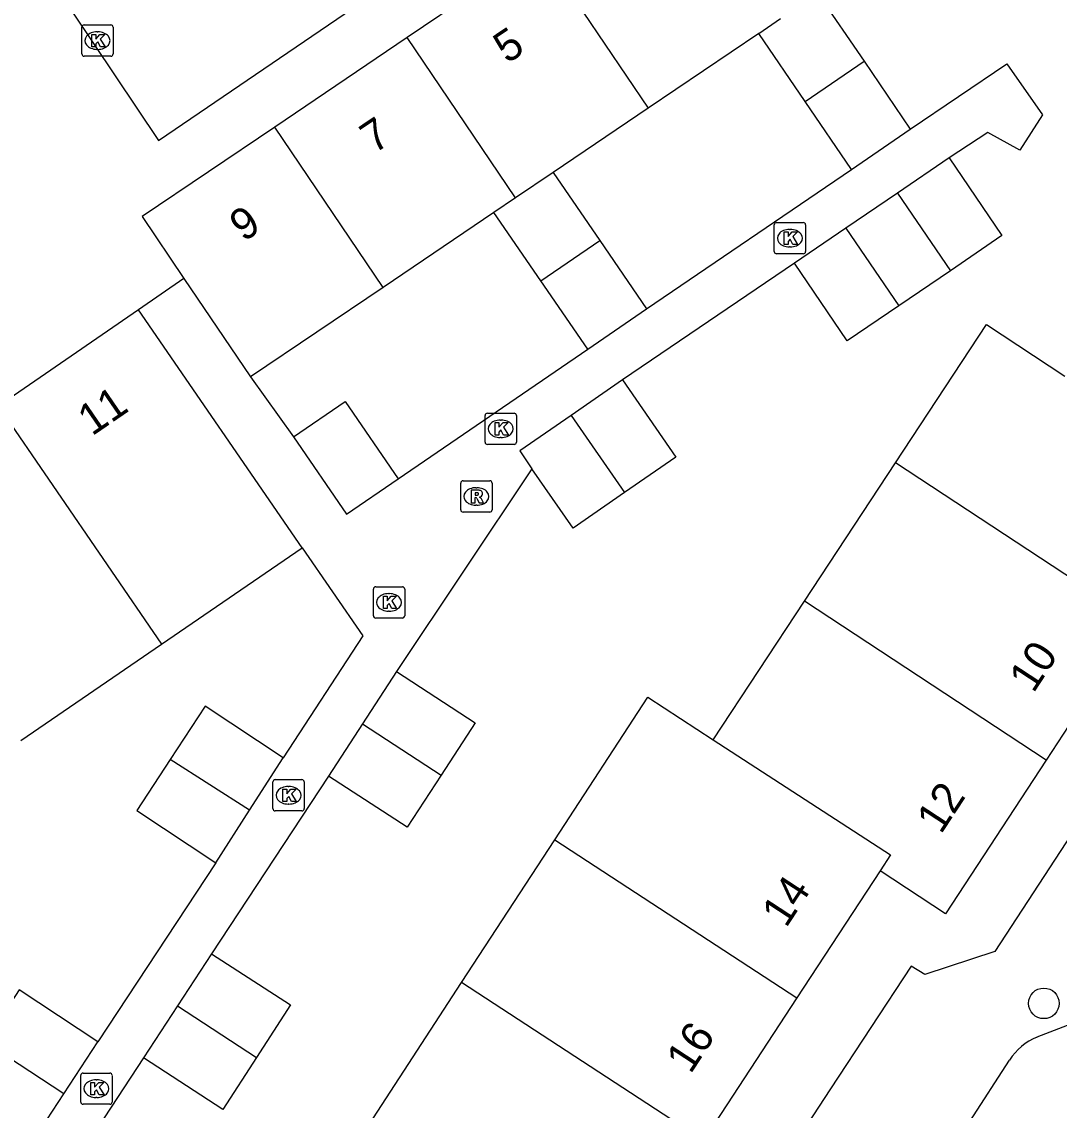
# Model space of a CAD drawing. Extents: x 159280 to 160375, y 384531 to 385872.
# Drawn here: x 159830.42 to 159863.56, y 385098.53 to 385133.31 of the extents above; entities that cross this region are included whole.
import ezdxf

# ---------------------------------------------------------------- set-up
doc = ezdxf.new("R2010")
doc.units = 0
for name, color, linetype in [('IMGEO_Boom', 7, 'Continuous'), ('IMGEO_Kolk', 7, 'Continuous'), ('IMGEO_Pand', 7, 'Continuous'), ('IMGEO_Pand_nummerreeks', 7, 'Continuous'), ('IMGEO_Rijbaan_lokaal_open', 7, 'Continuous'), ('IMGEO_Rioolput', 7, 'Continuous'), ('IMGEO_Voetpad_open', 7, 'Continuous')]:
    doc.layers.add(name, color=color, linetype=linetype)

msp = doc.modelspace()

# ---------------------------------------------------------------- linework, layer by layer
at = {"layer": 'IMGEO_Boom'}
msp.add_circle((159863.073, 385101.945), 0.489, dxfattribs=at)
at = {"layer": 'IMGEO_Kolk'}
for p, q in [((159832.34, 385132.278), (159832.34, 385133.13)), ((159832.415, 385133.204), (159833.267, 385133.204)), ((159833.341, 385133.13), (159833.341, 385132.278)), ((159832.828, 385132.984), (159832.853, 385132.984)), ((159832.851, 385132.424), (159832.826, 385132.424)), ((159833.267, 385132.204), (159832.415, 385132.204)), ((159854.535, 385126.891), (159855.387, 385126.891)), ((159854.46, 385125.965), (159854.46, 385126.817)), ((159854.948, 385126.671), (159854.973, 385126.671)), ((159855.461, 385126.817), (159855.461, 385125.965)), ((159855.387, 385125.891), (159854.535, 385125.891)), ((159854.971, 385126.111), (159854.946, 385126.111)), ((159845.222, 385119.875), (159845.222, 385120.727)), ((159845.297, 385120.801), (159846.149, 385120.801)), ((159846.223, 385120.727), (159846.223, 385119.875)), ((159845.71, 385120.581), (159845.735, 385120.581)), ((159845.733, 385120.021), (159845.708, 385120.021)), ((159846.149, 385119.801), (159845.297, 385119.801)), ((159841.653, 385114.329), (159841.653, 385115.181)), ((159841.728, 385115.255), (159842.58, 385115.255)), ((159842.141, 385115.035), (159842.166, 385115.035)), ((159842.654, 385115.181), (159842.654, 385114.329)), ((159842.164, 385114.475), (159842.139, 385114.475)), ((159842.58, 385114.255), (159841.728, 385114.255)), ((159838.445, 385108.166), (159838.445, 385109.018)), ((159838.52, 385109.092), (159839.372, 385109.092)), ((159838.933, 385108.872), (159838.958, 385108.872)), ((159839.446, 385109.018), (159839.446, 385108.166)), ((159839.372, 385108.092), (159838.52, 385108.092)), ((159838.956, 385108.312), (159838.931, 385108.312)), ((159832.381, 385099.719), (159833.233, 385099.719)), ((159832.306, 385098.793), (159832.306, 385099.645)), ((159832.794, 385099.499), (159832.819, 385099.499)), ((159833.307, 385099.645), (159833.307, 385098.793)), ((159833.233, 385098.719), (159832.381, 385098.719)), ((159832.817, 385098.939), (159832.792, 385098.939))]:
    msp.add_line(p, q, dxfattribs=at)
for points in [[(159832.34, 385132.278), (159832.34, 385133.13)], [(159832.415, 385133.204), (159833.267, 385133.204)], [(159833.341, 385133.13), (159833.341, 385132.278)], [(159832.661, 385132.904), (159832.784, 385132.904), (159832.784, 385132.753), (159832.914, 385132.904), (159833.078, 385132.904), (159832.932, 385132.753), (159833.085, 385132.504), (159832.933, 385132.504), (159832.848, 385132.668), (159832.784, 385132.601), (159832.784, 385132.504), (159832.661, 385132.504), (159832.661, 385132.904)], [(159833.267, 385132.204), (159832.415, 385132.204)], [(159854.535, 385126.891), (159855.387, 385126.891)], [(159854.46, 385125.965), (159854.46, 385126.817)], [(159854.781, 385126.591), (159854.904, 385126.591), (159854.904, 385126.44), (159855.034, 385126.591), (159855.198, 385126.591), (159855.052, 385126.44), (159855.205, 385126.191), (159855.053, 385126.191), (159854.968, 385126.355), (159854.904, 385126.288), (159854.904, 385126.191), (159854.781, 385126.191), (159854.781, 385126.591)], [(159855.461, 385126.817), (159855.461, 385125.965)], [(159855.387, 385125.891), (159854.535, 385125.891)], [(159845.222, 385119.875), (159845.222, 385120.727)], [(159845.297, 385120.801), (159846.149, 385120.801)], [(159846.223, 385120.727), (159846.223, 385119.875)], [(159845.543, 385120.501), (159845.666, 385120.501), (159845.666, 385120.35), (159845.796, 385120.501), (159845.96, 385120.501), (159845.814, 385120.35), (159845.967, 385120.101), (159845.815, 385120.101), (159845.73, 385120.265), (159845.666, 385120.198), (159845.666, 385120.101), (159845.543, 385120.101), (159845.543, 385120.501)], [(159846.149, 385119.801), (159845.297, 385119.801)], [(159841.653, 385114.329), (159841.653, 385115.181)], [(159841.728, 385115.255), (159842.58, 385115.255)], [(159842.654, 385115.181), (159842.654, 385114.329)], [(159841.974, 385114.955), (159842.097, 385114.955), (159842.097, 385114.804), (159842.227, 385114.955), (159842.391, 385114.955), (159842.245, 385114.804), (159842.398, 385114.555), (159842.246, 385114.555), (159842.161, 385114.719), (159842.097, 385114.652), (159842.097, 385114.555), (159841.974, 385114.555), (159841.974, 385114.955)], [(159842.58, 385114.255), (159841.728, 385114.255)], [(159838.445, 385108.166), (159838.445, 385109.018)], [(159838.52, 385109.092), (159839.372, 385109.092)], [(159838.766, 385108.792), (159838.889, 385108.792), (159838.889, 385108.641), (159839.019, 385108.792), (159839.183, 385108.792), (159839.037, 385108.641), (159839.19, 385108.392), (159839.038, 385108.392), (159838.953, 385108.556), (159838.889, 385108.489), (159838.889, 385108.392), (159838.766, 385108.392), (159838.766, 385108.792)], [(159839.446, 385109.018), (159839.446, 385108.166)], [(159839.372, 385108.092), (159838.52, 385108.092)], [(159832.381, 385099.719), (159833.233, 385099.719)], [(159832.306, 385098.793), (159832.306, 385099.645)], [(159832.627, 385099.419), (159832.75, 385099.419), (159832.75, 385099.268), (159832.88, 385099.419), (159833.044, 385099.419), (159832.898, 385099.268), (159833.051, 385099.019), (159832.899, 385099.019), (159832.814, 385099.183), (159832.75, 385099.116), (159832.75, 385099.019), (159832.627, 385099.019), (159832.627, 385099.419)], [(159833.307, 385099.645), (159833.307, 385098.793)], [(159833.233, 385098.719), (159832.381, 385098.719)]]:
    msp.add_lwpolyline(points, dxfattribs=at)
for centre, start, end in [((159832.417, 385133.128), 91.552, 178.448), ((159832.417, 385133.128), 91.552, 178.448), ((159833.265, 385133.128), 1.552, 88.448), ((159833.265, 385133.128), 1.552, 88.448), ((159832.417, 385132.28), 181.552, 268.448), ((159832.417, 385132.28), 181.552, 268.448), ((159833.265, 385132.28), 271.552, 358.448), ((159833.265, 385132.28), 271.552, 358.448), ((159854.537, 385126.815), 91.552, 178.448), ((159854.537, 385126.815), 91.552, 178.448), ((159855.385, 385126.815), 1.552, 88.448), ((159855.385, 385126.815), 1.552, 88.448), ((159854.537, 385125.967), 181.552, 268.448), ((159854.537, 385125.967), 181.552, 268.448), ((159855.385, 385125.967), 271.552, 358.448), ((159855.385, 385125.967), 271.552, 358.448), ((159845.299, 385120.725), 91.552, 178.448), ((159845.299, 385120.725), 91.552, 178.448), ((159846.147, 385120.725), 1.552, 88.448), ((159846.147, 385120.725), 1.552, 88.448), ((159845.299, 385119.877), 181.552, 268.448), ((159845.299, 385119.877), 181.552, 268.448), ((159846.147, 385119.877), 271.552, 358.448), ((159846.147, 385119.877), 271.552, 358.448), ((159841.73, 385115.179), 91.552, 178.448), ((159841.73, 385115.179), 91.552, 178.448), ((159842.578, 385115.179), 1.552, 88.448), ((159842.578, 385115.179), 1.552, 88.448), ((159841.73, 385114.331), 181.552, 268.448), ((159841.73, 385114.331), 181.552, 268.448), ((159842.578, 385114.331), 271.552, 358.448), ((159842.578, 385114.331), 271.552, 358.448), ((159838.522, 385109.016), 91.552, 178.448), ((159838.522, 385109.016), 91.552, 178.448), ((159839.37, 385109.016), 1.552, 88.448), ((159839.37, 385109.016), 1.552, 88.448), ((159838.522, 385108.168), 181.552, 268.448), ((159838.522, 385108.168), 181.552, 268.448), ((159839.37, 385108.168), 271.552, 358.448), ((159839.37, 385108.168), 271.552, 358.448), ((159832.383, 385099.643), 91.552, 178.448), ((159832.383, 385099.643), 91.552, 178.448), ((159833.231, 385099.643), 1.552, 88.448), ((159833.231, 385099.643), 1.552, 88.448), ((159832.383, 385098.795), 181.552, 268.448), ((159832.383, 385098.795), 181.552, 268.448), ((159833.231, 385098.795), 271.552, 358.448), ((159833.231, 385098.795), 271.552, 358.448)]:
    msp.add_arc(centre, 0.0765, start, end, dxfattribs=at)
for centre, major_axis, ratio, start_param, end_param in [((159832.827, 385132.704), (-0.387, 0.002), 0.722429, 4.712389, 7.853982), ((159832.852, 385132.704), (-0.39, 0.002), 0.717154, 1.570796, 4.712389), ((159854.947, 385126.391), (-0.387, 0.002), 0.722429, 4.712389, 7.853982), ((159854.972, 385126.391), (-0.39, 0.002), 0.717154, 1.570796, 4.712389), ((159845.709, 385120.301), (-0.387, 0.002), 0.722429, 4.712389, 7.853982), ((159845.734, 385120.301), (-0.39, 0.002), 0.717154, 1.570796, 4.712389), ((159842.14, 385114.755), (-0.387, 0.002), 0.722429, 4.712389, 7.853982), ((159842.165, 385114.755), (-0.39, 0.002), 0.717154, 1.570796, 4.712389), ((159838.932, 385108.592), (-0.387, 0.002), 0.722429, 4.712389, 7.853982), ((159838.957, 385108.592), (-0.39, 0.002), 0.717154, 1.570796, 4.712389), ((159832.793, 385099.219), (-0.387, 0.002), 0.722429, 4.712389, 7.853982), ((159832.818, 385099.219), (-0.39, 0.002), 0.717154, 1.570796, 4.712389)]:
    msp.add_ellipse(centre, major_axis=major_axis, ratio=ratio, start_param=start_param, end_param=end_param, dxfattribs=at)
at = {"layer": 'IMGEO_Pand'}
for points in [[(159846.97, 385135.666), (159842.736, 385132.804)], [(159846.97, 385135.666), (159850.431, 385130.545)], [(159855.855, 385134.211), (159857.328, 385132.044)], [(159853.967, 385132.935), (159854.665, 385133.407)], [(159842.736, 385132.804), (159838.502, 385129.942)], [(159846.197, 385127.683), (159842.736, 385132.804)], [(159853.967, 385132.935), (159850.431, 385130.545)], [(159855.446, 385130.763), (159853.967, 385132.935)], [(159855.446, 385130.763), (159857.328, 385132.044)], [(159857.328, 385132.044), (159858.806, 385129.87)], [(159856.924, 385128.59), (159855.446, 385130.763)], [(159850.431, 385130.545), (159847.398, 385128.495)], [(159838.502, 385129.942), (159834.267, 385127.08), (159835.603, 385125.102)], [(159841.962, 385124.821), (159838.502, 385129.942)], [(159856.924, 385128.59), (159858.806, 385129.87)], [(159860.047, 385128.955), (159858.399, 385127.834)], [(159860.047, 385128.955), (159861.734, 385126.474), (159860.086, 385125.353)], [(159847.398, 385128.495), (159846.197, 385127.683)], [(159847.398, 385128.495), (159848.885, 385126.321)], [(159846.197, 385127.683), (159845.507, 385127.217)], [(159858.399, 385127.834), (159856.751, 385126.713)], [(159858.399, 385127.834), (159860.086, 385125.353)], [(159845.507, 385127.217), (159841.962, 385124.821)], [(159847.007, 385125.032), (159845.507, 385127.217)], [(159856.751, 385126.713), (159855.103, 385125.592)], [(159856.751, 385126.713), (159858.438, 385124.232)], [(159847.007, 385125.032), (159848.885, 385126.321)], [(159848.885, 385126.321), (159850.383, 385124.132)], [(159858.438, 385124.232), (159856.79, 385123.111), (159855.103, 385125.592)], [(159860.086, 385125.353), (159858.438, 385124.232)], [(159835.603, 385125.102), (159837.727, 385121.96)], [(159841.962, 385124.821), (159837.727, 385121.96)], [(159848.506, 385122.847), (159847.007, 385125.032)], [(159834.152, 385124.106), (159829.665, 385121.026)], [(159839.376, 385116.497), (159834.152, 385124.106)], [(159848.506, 385122.847), (159850.383, 385124.132)], [(159858.332, 385119.214), (159861.241, 385123.637), (159863.747, 385121.988)], [(159849.608, 385121.862), (159847.968, 385120.73)], [(159849.608, 385121.862), (159851.312, 385119.393), (159849.672, 385118.261)], [(159829.665, 385121.026), (159834.886, 385113.421)], [(159839.104, 385120.046), (159840.755, 385121.176), (159842.449, 385118.701)], [(159847.968, 385120.73), (159846.328, 385119.598), (159846.715, 385119.025)], [(159847.968, 385120.73), (159849.672, 385118.261)], [(159839.104, 385120.046), (159840.799, 385117.571), (159842.449, 385118.701)], [(159855.423, 385114.792), (159858.332, 385119.214)], [(159866.045, 385114.141), (159858.332, 385119.214)], [(159849.672, 385118.261), (159848.032, 385117.129), (159846.715, 385119.025)], [(159834.886, 385113.421), (159839.376, 385116.497)], [(159852.514, 385110.369), (159855.423, 385114.792)], [(159863.144, 385109.713), (159855.423, 385114.792)], [(159866.045, 385114.141), (159863.144, 385109.713)], [(159830.396, 385110.345), (159834.886, 385113.421)], [(159842.388, 385112.544), (159841.303, 385110.876)], [(159842.388, 385112.544), (159844.902, 385110.908), (159843.816, 385109.24)], [(159847.448, 385107.166), (159850.424, 385111.727), (159852.514, 385110.369)], [(159838.775, 385109.793), (159836.276, 385111.438), (159835.165, 385109.74)], [(159841.303, 385110.876), (159840.217, 385109.208)], [(159841.303, 385110.876), (159843.816, 385109.24)], [(159852.514, 385110.369), (159858.175, 385106.691), (159857.84, 385106.179)], [(159835.165, 385109.74), (159834.093, 385108.101), (159836.623, 385106.437)], [(159837.699, 385108.115), (159835.165, 385109.74)], [(159837.699, 385108.115), (159838.775, 385109.793)], [(159863.144, 385109.713), (159859.931, 385104.809), (159857.84, 385106.179)], [(159843.816, 385109.24), (159842.731, 385107.572), (159840.217, 385109.208)], [(159836.623, 385106.437), (159837.699, 385108.115)], [(159844.472, 385102.606), (159847.448, 385107.166)], [(159847.448, 385107.166), (159855.184, 385102.118)], [(159857.84, 385106.179), (159855.184, 385102.118)], [(159836.485, 385103.528), (159835.399, 385101.865)], [(159836.485, 385103.528), (159839.012, 385101.894), (159837.922, 385100.219)], [(159841.496, 385098.045), (159844.472, 385102.606)], [(159852.204, 385097.56), (159844.472, 385102.606)], [(159832.857, 385100.718), (159830.341, 385102.374), (159829.247, 385100.702)], [(159835.399, 385101.865), (159834.314, 385100.203)], [(159835.399, 385101.865), (159837.922, 385100.219)], [(159855.184, 385102.118), (159852.204, 385097.56)], [(159831.768, 385099.053), (159829.247, 385100.702)], [(159831.768, 385099.053), (159832.857, 385100.718)], [(159837.922, 385100.219), (159836.841, 385098.558), (159834.314, 385100.203)], [(159830.679, 385097.388), (159831.768, 385099.053)]]:
    msp.add_lwpolyline(points, dxfattribs=at)
at = {"layer": 'IMGEO_Rijbaan_lokaal_open'}
for points in [[(159852.886, 385141.83), (159848.625, 385148.008), (159835.295, 385138.918), (159830.634, 385135.718), (159834.787, 385129.515), (159852.886, 385141.83)], [(159835.603, 385125.102), (159834.152, 385124.106)], [(159862.859, 385100.87), (159870.815, 385103.936)], [(159860.711, 385098.168), (159861.979, 385100.134)]]:
    msp.add_lwpolyline(points, dxfattribs=at)
msp.add_arc((159863.55, 385099.15), 1.853, 111.8771, 147.9387, dxfattribs=at)
at = {"layer": 'IMGEO_Rioolput'}
for p, q in [((159844.444, 385117.714), (159844.444, 385118.566)), ((159844.519, 385118.64), (159845.371, 385118.64)), ((159845.445, 385118.566), (159845.445, 385117.714)), ((159844.932, 385118.42), (159844.957, 385118.42)), ((159844.955, 385117.86), (159844.93, 385117.86)), ((159845.371, 385117.64), (159844.519, 385117.64))]:
    msp.add_line(p, q, dxfattribs=at)
for points in [[(159844.444, 385117.714), (159844.444, 385118.566)], [(159844.519, 385118.64), (159845.371, 385118.64)], [(159845.445, 385118.566), (159845.445, 385117.714)], [(159845.033, 385118.338), (159844.781, 385118.34), (159844.781, 385117.94)], [(159844.959, 385118.259), (159844.905, 385118.259), (159844.905, 385118.178)], [(159844.905, 385118.178), (159844.957, 385118.178)], [(159844.781, 385117.94), (159844.905, 385117.94), (159844.905, 385118.102), (159844.916, 385118.102)], [(159844.963, 385118.073), (159845.034, 385117.94), (159845.174, 385117.94), (159845.109, 385118.066)], [(159845.371, 385117.64), (159844.519, 385117.64)]]:
    msp.add_lwpolyline(points, dxfattribs=at)
for centre, radius, start, end in [((159844.521, 385118.564), 0.0765, 91.552, 178.448), ((159844.521, 385118.564), 0.0765, 91.552, 178.448), ((159845.369, 385118.564), 0.0765, 1.552, 88.448), ((159845.369, 385118.564), 0.0765, 1.552, 88.448), ((159844.941, 385118.367), 0.19, 274.7715, 282.9687), ((159844.965, 385118.163), 0.0964, 77.0061, 93.1865), ((159844.979, 385118.22), 0.0378, 276.6634, 79.6772), ((159845.032, 385118.228), 0.109, 350.3612, 89.416), ((159845.03, 385118.228), 0.112, 277.5842, 350.9817), ((159844.915, 385118.049), 0.0533, 26.0293, 88.6989), ((159845.014, 385118.013), 0.108, 29.5134, 73.7905), ((159844.521, 385117.716), 0.0765, 181.552, 268.448), ((159844.521, 385117.716), 0.0765, 181.552, 268.448), ((159845.369, 385117.716), 0.0765, 271.552, 358.448), ((159845.369, 385117.716), 0.0765, 271.552, 358.448)]:
    msp.add_arc(centre, radius, start, end, dxfattribs=at)
for centre, major_axis, ratio, start_param, end_param in [((159844.931, 385118.14), (-0.387, 0.002), 0.722429, 4.712389, 7.853982), ((159844.956, 385118.14), (-0.39, 0.002), 0.717154, 1.570796, 4.712389)]:
    msp.add_ellipse(centre, major_axis=major_axis, ratio=ratio, start_param=start_param, end_param=end_param, dxfattribs=at)
at = {"layer": 'IMGEO_Voetpad_open'}
for points in [[(159858.806, 385129.87), (159861.885, 385131.957), (159863.03, 385130.334), (159862.304, 385129.203), (159861.287, 385129.773), (159860.047, 385128.955)], [(159879.125, 385130.58), (159861.509, 385103.606), (159859.27, 385102.871), (159858.834, 385103.137), (159856.255, 385099.209), (159821.511, 385046.099), (159819.421, 385047.421)], [(159850.383, 385124.132), (159856.924, 385128.59)], [(159855.103, 385125.592), (159849.608, 385121.862)], [(159842.449, 385118.701), (159848.506, 385122.847)], [(159837.727, 385121.96), (159839.104, 385120.046)], [(159846.715, 385119.025), (159842.388, 385112.544)], [(159839.376, 385116.497), (159841.315, 385113.69), (159838.775, 385109.793)], [(159840.217, 385109.208), (159836.485, 385103.528)], [(159836.623, 385106.437), (159832.857, 385100.718)], [(159834.314, 385100.203), (159830.558, 385094.489)]]:
    msp.add_lwpolyline(points, dxfattribs=at)

# ---------------------------------------------------------------- texts
at = {"layer": 'IMGEO_Pand_nummerreeks'}
for s, rotation, p in [('5', 34.0509, (159845.933, 385131.947)), ('7', 34.0509, (159841.678, 385129.071)), ('9', 34.0509, (159837.508, 385126.253)), ('11', 34.4691, (159832.664, 385120.052)), ('10', 56.7687, (159862.738, 385111.83)), ('12', 56.7687, (159859.784, 385107.321)), ('14', 56.8202, (159854.838, 385104.33)), ('16', 56.8202, (159851.786, 385099.662))]:
    msp.add_text(s, height=1, rotation=rotation, dxfattribs=at).set_placement(p)

doc.saveas('drawing.dxf')
